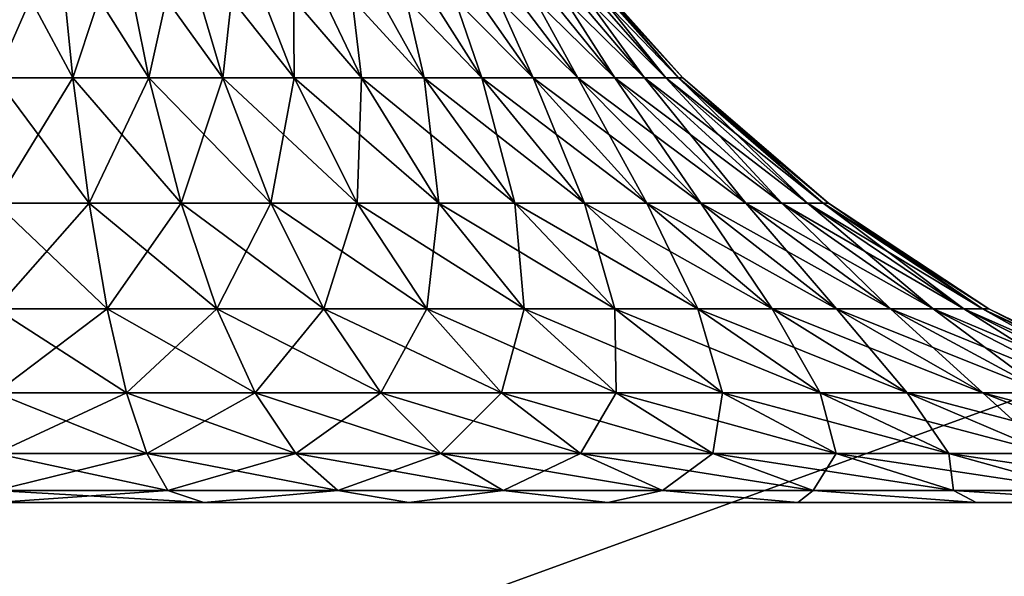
# Model space of a CAD drawing. Header units: millimetres. Extents: x -110 to 110, y 0 to 80.
# Tile 389 of 439: x 85.05 to 87.04, y 71.3 to 72.43. Entities that reach past the tile are written whole.
import ezdxf

# ---------------------------------------------------------------- set-up
doc = ezdxf.new("R2010")
doc.units = ezdxf.units.MM
doc.header["$LTSCALE"] = 59.460957
for name, color, linetype in [('14', 7, 'CONTINUOUS'), ('385', 7, 'CONTINUOUS'), ('394', 7, 'CONTINUOUS'), ('396', 7, 'CONTINUOUS'), ('397', 7, 'CONTINUOUS'), ('4', 7, 'CONTINUOUS'), ('6', 7, 'CONTINUOUS'), ('8', 7, 'CONTINUOUS')]:
    doc.layers.add(name, color=color, linetype=linetype)

msp = doc.modelspace()

# ---------------------------------------------------------------- linework, layer by layer
at = {"layer": '14', "color": 7, "linetype": 'CONTINUOUS'}
for points in [[(-105, 80, 52.6982), (105, 80, 52.6982), (-83.4461, 65.9529, 52.453), (-105, 80, 52.6982)], [(-83.4461, 65.9529, 52.453), (105, 80, 52.6982), (-82.4769, 66, 52.4538), (-83.4461, 65.9529, 52.453)], [(-82.4769, 66, 52.4538), (105, 80, 52.6982), (82.4769, 66, 52.4538), (-82.4769, 66, 52.4538)], [(82.4769, 66, 52.4538), (105, 80, 52.6982), (83.4461, 65.9529, 52.453), (82.4769, 66, 52.4538)], [(83.4461, 65.9529, 52.453), (105, 80, 52.6982), (84.4063, 65.8121, 52.4506), (83.4461, 65.9529, 52.453)], [(84.4063, 65.8121, 52.4506), (105, 80, 52.6982), (85.3483, 65.5789, 52.4465), (84.4063, 65.8121, 52.4506)], [(85.3483, 65.5789, 52.4465), (105, 80, 52.6982), (86.2633, 65.2554, 52.4408), (85.3483, 65.5789, 52.4465)], [(86.2633, 65.2554, 52.4408), (105, 80, 52.6982), (87.1426, 64.8448, 52.4337), (86.2633, 65.2554, 52.4408)]]:
    msp.add_3dface(points, dxfattribs=at)
at = {"layer": '385', "color": 7, "linetype": 'CONTINUOUS'}
for points in [[(96.8141, 71.45, 37.8585), (80.359, 71.45, 51.9546), (96.4415, 71.45, 38.0633), (96.8141, 71.45, 37.8585)], [(96.4415, 71.45, 38.0633), (80.359, 71.45, 51.9546), (96.0462, 71.45, 38.2198), (96.4415, 71.45, 38.0633)], [(96.0462, 71.45, 38.2198), (80.359, 71.45, 51.9546), (95.6344, 71.45, 38.3256), (96.0462, 71.45, 38.2198)], [(95.6344, 71.45, 38.3256), (80.359, 71.45, 51.9546), (95.2126, 71.45, 38.3788), (95.6344, 71.45, 38.3256)], [(95.2126, 71.45, 38.3788), (80.359, 71.45, 51.9546), (94.7874, 71.45, 38.3788), (95.2126, 71.45, 38.3788)], [(94.7874, 71.45, 38.3788), (80.359, 71.45, 51.9546), (94.3656, 71.45, 38.3256), (94.7874, 71.45, 38.3788)], [(94.3656, 71.45, 38.3256), (80.359, 71.45, 51.9546), (93.9538, 71.45, 38.2198), (94.3656, 71.45, 38.3256)], [(93.9538, 71.45, 38.2198), (80.359, 71.45, 51.9546), (93.5585, 71.45, 38.0633), (93.9538, 71.45, 38.2198)], [(93.5585, 71.45, 38.0633), (80.359, 71.45, 51.9546), (93.1859, 71.45, 37.8585), (93.5585, 71.45, 38.0633)], [(93.1859, 71.45, 37.8585), (80.359, 71.45, 51.9546), (92.8419, 71.45, 37.6086), (93.1859, 71.45, 37.8585)], [(92.8419, 71.45, 37.6086), (80.359, 71.45, 51.9546), (92.532, 71.45, 37.3175), (92.8419, 71.45, 37.6086)], [(92.532, 71.45, 37.3175), (80.359, 71.45, 51.9546), (92.261, 71.45, 36.9899), (92.532, 71.45, 37.3175)], [(92.261, 71.45, 36.9899), (80.359, 71.45, 51.9546), (92.0332, 71.45, 36.6309), (92.261, 71.45, 36.9899)], [(92.0332, 71.45, 36.6309), (80.359, 71.45, 51.9546), (91.8522, 71.45, 36.2462), (92.0332, 71.45, 36.6309)], [(91.8522, 71.45, 36.2462), (80.359, 71.45, 51.9546), (91.7208, 71.45, 35.8418), (91.8522, 71.45, 36.2462)], [(91.7208, 71.45, 35.8418), (80.359, 71.45, 51.9546), (91.6411, 71.45, 35.4242), (91.7208, 71.45, 35.8418)], [(80.359, 71.45, -51.9546), (98.7466, 71.45, -51.9546), (80.359, 71.45, -45.871), (80.359, 71.45, -51.9546)], [(97.1581, 71.45, 37.6086), (80.359, 71.45, 51.9546), (96.8141, 71.45, 37.8585), (97.1581, 71.45, 37.6086)], [(98.7466, 71.45, 51.9546), (80.359, 71.45, 51.9546), (98.7466, 71.45, 48.6982), (98.7466, 71.45, 51.9546)], [(98.7466, 71.45, 48.6982), (80.359, 71.45, 51.9546), (97.1581, 71.45, 37.6086), (98.7466, 71.45, 48.6982)], [(80.359, 71.45, 51.9546), (91.6145, 71.45, 35), (91.6411, 71.45, 35.4242), (80.359, 71.45, 51.9546)], [(85.8355, 71.45, 34.3903), (86.2381, 71.45, 34.2649), (80.359, 71.45, 51.9546), (85.8355, 71.45, 34.3903)], [(85.4208, 71.45, 34.4663), (85.8355, 71.45, 34.3903), (80.359, 71.45, 51.9546), (85.4208, 71.45, 34.4663)], [(85, 71.45, 34.4917), (85.4208, 71.45, 34.4663), (80.359, 71.45, 51.9546), (85, 71.45, 34.4917)], [(88.0918, 71.45, 32.6226), (88.2649, 71.45, 32.2381), (80.359, 71.45, 51.9546), (88.0918, 71.45, 32.6226)], [(80.359, 71.45, 51.9546), (88.2649, 71.45, 32.2381), (91.6145, 71.45, 35), (80.359, 71.45, 51.9546)], [(87.8737, 71.45, 32.9835), (88.0918, 71.45, 32.6226), (80.359, 71.45, 51.9546), (87.8737, 71.45, 32.9835)], [(87.6136, 71.45, 33.3154), (87.8737, 71.45, 32.9835), (80.359, 71.45, 51.9546), (87.6136, 71.45, 33.3154)], [(87.3154, 71.45, 33.6136), (87.6136, 71.45, 33.3154), (80.359, 71.45, 51.9546), (87.3154, 71.45, 33.6136)], [(86.9835, 71.45, 33.8737), (87.3154, 71.45, 33.6136), (80.359, 71.45, 51.9546), (86.9835, 71.45, 33.8737)], [(86.6226, 71.45, 34.0918), (86.9835, 71.45, 33.8737), (80.359, 71.45, 51.9546), (86.6226, 71.45, 34.0918)], [(86.2381, 71.45, 34.2649), (86.6226, 71.45, 34.0918), (80.359, 71.45, 51.9546), (86.2381, 71.45, 34.2649)], [(98.7466, 71.45, -51.9546), (85, 71.45, -34.4917), (80.359, 71.45, -45.871), (98.7466, 71.45, -51.9546)], [(85.4208, 71.45, -34.4663), (85, 71.45, -34.4917), (98.7466, 71.45, -51.9546), (85.4208, 71.45, -34.4663)], [(85.8355, 71.45, -34.3903), (85.4208, 71.45, -34.4663), (98.7466, 71.45, -51.9546), (85.8355, 71.45, -34.3903)], [(86.2381, 71.45, -34.2649), (85.8355, 71.45, -34.3903), (98.7466, 71.45, -51.9546), (86.2381, 71.45, -34.2649)], [(86.6226, 71.45, -34.0918), (86.2381, 71.45, -34.2649), (98.7466, 71.45, -51.9546), (86.6226, 71.45, -34.0918)], [(86.9835, 71.45, -33.8737), (86.6226, 71.45, -34.0918), (98.7466, 71.45, -51.9546), (86.9835, 71.45, -33.8737)], [(87.3154, 71.45, -33.6136), (86.9835, 71.45, -33.8737), (98.7466, 71.45, -51.9546), (87.3154, 71.45, -33.6136)]]:
    msp.add_3dface(points, dxfattribs=at)
at = {"layer": '394', "color": 7, "linetype": 'CONTINUOUS'}
for points in [[(86.1313, 72.5984, -31), (86.3904, 72.3089, -31), (86.1313, 72.5984, 31), (86.1313, 72.5984, -31)], [(86.1313, 72.5984, 31), (86.3904, 72.3089, -31), (86.3904, 72.3089, 31), (86.1313, 72.5984, 31)], [(86.3904, 72.3089, -31), (86.6847, 72.0553, -31), (86.3904, 72.3089, 31), (86.3904, 72.3089, -31)], [(86.3904, 72.3089, 31), (86.6847, 72.0553, -31), (86.6847, 72.0553, 31), (86.3904, 72.3089, 31)], [(86.6847, 72.0553, -31), (87.0092, 71.8419, -31), (86.6847, 72.0553, 31), (86.6847, 72.0553, -31)], [(86.6847, 72.0553, 31), (87.0092, 71.8419, -31), (87.0092, 71.8419, 31), (86.6847, 72.0553, 31)], [(87.0092, 71.8419, 31), (87.3587, 71.6722, -31), (87.3587, 71.6722, 31), (87.0092, 71.8419, 31)], [(87.0092, 71.8419, -31), (87.3587, 71.6722, -31), (87.0092, 71.8419, 31), (87.0092, 71.8419, -31)]]:
    msp.add_3dface(points, dxfattribs=at)
at = {"layer": '396', "color": 7, "linetype": 'CONTINUOUS'}
for points in [[(85, 72.5984, -32.1313), (85, 72.3089, -32.3904), (85.1557, 72.3089, -32.3816), (85, 72.5984, -32.1313)], [(85, 72.5984, -32.1313), (85.1557, 72.3089, -32.3816), (85.1267, 72.5984, -32.1242), (85, 72.5984, -32.1313)], [(85.1267, 72.5984, -32.1242), (85.3094, 72.3089, -32.3555), (85.2517, 72.5984, -32.103), (85.1267, 72.5984, -32.1242)], [(85.1557, 72.3089, -32.3816), (85.3094, 72.3089, -32.3555), (85.1267, 72.5984, -32.1242), (85.1557, 72.3089, -32.3816)], [(85.3094, 72.3089, -32.3555), (85.4592, 72.3089, -32.3124), (85.2517, 72.5984, -32.103), (85.3094, 72.3089, -32.3555)], [(85.2517, 72.5984, -32.103), (85.4592, 72.3089, -32.3124), (85.3737, 72.5984, -32.0679), (85.2517, 72.5984, -32.103)], [(85.4592, 72.3089, -32.3124), (85.6033, 72.3089, -32.2527), (85.3737, 72.5984, -32.0679), (85.4592, 72.3089, -32.3124)], [(85.3737, 72.5984, -32.0679), (85.6033, 72.3089, -32.2527), (85.4909, 72.5984, -32.0193), (85.3737, 72.5984, -32.0679)], [(85.4909, 72.5984, -32.0193), (85.7397, 72.3089, -32.1773), (85.6019, 72.5984, -31.9579), (85.4909, 72.5984, -32.0193)], [(85.6033, 72.3089, -32.2527), (85.7397, 72.3089, -32.1773), (85.4909, 72.5984, -32.0193), (85.6033, 72.3089, -32.2527)], [(85.6019, 72.5984, -31.9579), (85.8669, 72.3089, -32.087), (85.7054, 72.5984, -31.8845), (85.6019, 72.5984, -31.9579)], [(85.7397, 72.3089, -32.1773), (85.8669, 72.3089, -32.087), (85.6019, 72.5984, -31.9579), (85.7397, 72.3089, -32.1773)], [(85.7054, 72.5984, -31.8845), (85.9832, 72.3089, -31.9832), (85.8, 72.5984, -31.8), (85.7054, 72.5984, -31.8845)], [(85.8669, 72.3089, -32.087), (85.9832, 72.3089, -31.9832), (85.7054, 72.5984, -31.8845), (85.8669, 72.3089, -32.087)], [(85.8, 72.5984, -31.8), (86.087, 72.3089, -31.8669), (85.8845, 72.5984, -31.7054), (85.8, 72.5984, -31.8)], [(85.9832, 72.3089, -31.9832), (86.087, 72.3089, -31.8669), (85.8, 72.5984, -31.8), (85.9832, 72.3089, -31.9832)], [(86.087, 72.3089, -31.8669), (86.1773, 72.3089, -31.7397), (85.8845, 72.5984, -31.7054), (86.087, 72.3089, -31.8669)], [(85.8845, 72.5984, -31.7054), (86.1773, 72.3089, -31.7397), (85.9579, 72.5984, -31.6019), (85.8845, 72.5984, -31.7054)], [(86.1773, 72.3089, -31.7397), (86.2527, 72.3089, -31.6033), (85.9579, 72.5984, -31.6019), (86.1773, 72.3089, -31.7397)], [(85.9579, 72.5984, -31.6019), (86.2527, 72.3089, -31.6033), (86.0193, 72.5984, -31.4909), (85.9579, 72.5984, -31.6019)], [(86.0193, 72.5984, -31.4909), (86.3124, 72.3089, -31.4592), (86.0679, 72.5984, -31.3737), (86.0193, 72.5984, -31.4909)], [(86.2527, 72.3089, -31.6033), (86.3124, 72.3089, -31.4592), (86.0193, 72.5984, -31.4909), (86.2527, 72.3089, -31.6033)], [(86.0679, 72.5984, -31.3737), (86.3555, 72.3089, -31.3094), (86.103, 72.5984, -31.2517), (86.0679, 72.5984, -31.3737)], [(86.3124, 72.3089, -31.4592), (86.3555, 72.3089, -31.3094), (86.0679, 72.5984, -31.3737), (86.3124, 72.3089, -31.4592)], [(86.103, 72.5984, -31.2517), (86.3816, 72.3089, -31.1557), (86.1242, 72.5984, -31.1267), (86.103, 72.5984, -31.2517)], [(86.3555, 72.3089, -31.3094), (86.3816, 72.3089, -31.1557), (86.103, 72.5984, -31.2517), (86.3555, 72.3089, -31.3094)], [(86.3816, 72.3089, -31.1557), (86.3904, 72.3089, -31), (86.1242, 72.5984, -31.1267), (86.3816, 72.3089, -31.1557)], [(86.3904, 72.3089, -31), (86.1313, 72.5984, -31), (86.1242, 72.5984, -31.1267), (86.3904, 72.3089, -31)], [(85, 72.3089, -32.3904), (85, 72.0553, -32.6847), (85.1886, 72.0553, -32.6741), (85, 72.3089, -32.3904)], [(85, 72.3089, -32.3904), (85.1886, 72.0553, -32.6741), (85.1557, 72.3089, -32.3816), (85, 72.3089, -32.3904)], [(85.1557, 72.3089, -32.3816), (85.3749, 72.0553, -32.6424), (85.3094, 72.3089, -32.3555), (85.1557, 72.3089, -32.3816)], [(85.1886, 72.0553, -32.6741), (85.3749, 72.0553, -32.6424), (85.1557, 72.3089, -32.3816), (85.1886, 72.0553, -32.6741)], [(85.3094, 72.3089, -32.3555), (85.5564, 72.0553, -32.5901), (85.4592, 72.3089, -32.3124), (85.3094, 72.3089, -32.3555)], [(85.3749, 72.0553, -32.6424), (85.5564, 72.0553, -32.5901), (85.3094, 72.3089, -32.3555), (85.3749, 72.0553, -32.6424)], [(85.4592, 72.3089, -32.3124), (85.7309, 72.0553, -32.5178), (85.6033, 72.3089, -32.2527), (85.4592, 72.3089, -32.3124)], [(85.5564, 72.0553, -32.5901), (85.7309, 72.0553, -32.5178), (85.4592, 72.3089, -32.3124), (85.5564, 72.0553, -32.5901)], [(85.6033, 72.3089, -32.2527), (85.8963, 72.0553, -32.4264), (85.7397, 72.3089, -32.1773), (85.6033, 72.3089, -32.2527)], [(85.7309, 72.0553, -32.5178), (85.8963, 72.0553, -32.4264), (85.6033, 72.3089, -32.2527), (85.7309, 72.0553, -32.5178)], [(85.7397, 72.3089, -32.1773), (86.0504, 72.0553, -32.3171), (85.8669, 72.3089, -32.087), (85.7397, 72.3089, -32.1773)], [(85.8963, 72.0553, -32.4264), (86.0504, 72.0553, -32.3171), (85.7397, 72.3089, -32.1773), (85.8963, 72.0553, -32.4264)], [(85.8669, 72.3089, -32.087), (86.1912, 72.0553, -32.1912), (85.9832, 72.3089, -31.9832), (85.8669, 72.3089, -32.087)], [(86.0504, 72.0553, -32.3171), (86.1912, 72.0553, -32.1912), (85.8669, 72.3089, -32.087), (86.0504, 72.0553, -32.3171)], [(85.9832, 72.3089, -31.9832), (86.3171, 72.0553, -32.0504), (86.087, 72.3089, -31.8669), (85.9832, 72.3089, -31.9832)], [(86.1912, 72.0553, -32.1912), (86.3171, 72.0553, -32.0504), (85.9832, 72.3089, -31.9832), (86.1912, 72.0553, -32.1912)], [(86.3171, 72.0553, -32.0504), (86.4264, 72.0553, -31.8963), (86.087, 72.3089, -31.8669), (86.3171, 72.0553, -32.0504)], [(86.087, 72.3089, -31.8669), (86.4264, 72.0553, -31.8963), (86.1773, 72.3089, -31.7397), (86.087, 72.3089, -31.8669)], [(86.4264, 72.0553, -31.8963), (86.5178, 72.0553, -31.7309), (86.1773, 72.3089, -31.7397), (86.4264, 72.0553, -31.8963)], [(86.1773, 72.3089, -31.7397), (86.5178, 72.0553, -31.7309), (86.2527, 72.3089, -31.6033), (86.1773, 72.3089, -31.7397)], [(86.2527, 72.3089, -31.6033), (86.5901, 72.0553, -31.5564), (86.3124, 72.3089, -31.4592), (86.2527, 72.3089, -31.6033)], [(86.5178, 72.0553, -31.7309), (86.5901, 72.0553, -31.5564), (86.2527, 72.3089, -31.6033), (86.5178, 72.0553, -31.7309)], [(86.3124, 72.3089, -31.4592), (86.6424, 72.0553, -31.3749), (86.3555, 72.3089, -31.3094), (86.3124, 72.3089, -31.4592)], [(86.5901, 72.0553, -31.5564), (86.6424, 72.0553, -31.3749), (86.3124, 72.3089, -31.4592), (86.5901, 72.0553, -31.5564)], [(86.3555, 72.3089, -31.3094), (86.6741, 72.0553, -31.1886), (86.3816, 72.3089, -31.1557), (86.3555, 72.3089, -31.3094)], [(86.6424, 72.0553, -31.3749), (86.6741, 72.0553, -31.1886), (86.3555, 72.3089, -31.3094), (86.6424, 72.0553, -31.3749)], [(86.6741, 72.0553, -31.1886), (86.6847, 72.0553, -31), (86.3816, 72.3089, -31.1557), (86.6741, 72.0553, -31.1886)], [(86.6847, 72.0553, -31), (86.3904, 72.3089, -31), (86.3816, 72.3089, -31.1557), (86.6847, 72.0553, -31)], [(85, 72.0553, -32.6847), (85.225, 71.8419, -32.9966), (85.1886, 72.0553, -32.6741), (85, 72.0553, -32.6847)], [(85, 72.0553, -32.6847), (85, 71.8419, -33.0092), (85.225, 71.8419, -32.9966), (85, 72.0553, -32.6847)], [(85.1886, 72.0553, -32.6741), (85.4471, 71.8419, -32.9589), (85.3749, 72.0553, -32.6424), (85.1886, 72.0553, -32.6741)], [(85.225, 71.8419, -32.9966), (85.4471, 71.8419, -32.9589), (85.1886, 72.0553, -32.6741), (85.225, 71.8419, -32.9966)], [(85.4471, 71.8419, -32.9589), (85.6636, 71.8419, -32.8965), (85.3749, 72.0553, -32.6424), (85.4471, 71.8419, -32.9589)], [(85.3749, 72.0553, -32.6424), (85.6636, 71.8419, -32.8965), (85.5564, 72.0553, -32.5901), (85.3749, 72.0553, -32.6424)], [(85.6636, 71.8419, -32.8965), (85.8718, 71.8419, -32.8103), (85.5564, 72.0553, -32.5901), (85.6636, 71.8419, -32.8965)], [(85.5564, 72.0553, -32.5901), (85.8718, 71.8419, -32.8103), (85.7309, 72.0553, -32.5178), (85.5564, 72.0553, -32.5901)], [(85.7309, 72.0553, -32.5178), (86.069, 71.8419, -32.7013), (85.8963, 72.0553, -32.4264), (85.7309, 72.0553, -32.5178)], [(85.8718, 71.8419, -32.8103), (86.069, 71.8419, -32.7013), (85.7309, 72.0553, -32.5178), (85.8718, 71.8419, -32.8103)], [(85.8963, 72.0553, -32.4264), (86.2527, 71.8419, -32.5709), (86.0504, 72.0553, -32.3171), (85.8963, 72.0553, -32.4264)], [(86.069, 71.8419, -32.7013), (86.2527, 71.8419, -32.5709), (85.8963, 72.0553, -32.4264), (86.069, 71.8419, -32.7013)], [(86.0504, 72.0553, -32.3171), (86.4207, 71.8419, -32.4207), (86.1912, 72.0553, -32.1912), (86.0504, 72.0553, -32.3171)], [(86.2527, 71.8419, -32.5709), (86.4207, 71.8419, -32.4207), (86.0504, 72.0553, -32.3171), (86.2527, 71.8419, -32.5709)], [(86.1912, 72.0553, -32.1912), (86.5709, 71.8419, -32.2527), (86.3171, 72.0553, -32.0504), (86.1912, 72.0553, -32.1912)], [(86.4207, 71.8419, -32.4207), (86.5709, 71.8419, -32.2527), (86.1912, 72.0553, -32.1912), (86.4207, 71.8419, -32.4207)], [(86.5709, 71.8419, -32.2527), (86.7013, 71.8419, -32.069), (86.3171, 72.0553, -32.0504), (86.5709, 71.8419, -32.2527)], [(86.3171, 72.0553, -32.0504), (86.7013, 71.8419, -32.069), (86.4264, 72.0553, -31.8963), (86.3171, 72.0553, -32.0504)], [(86.7013, 71.8419, -32.069), (86.8103, 71.8419, -31.8718), (86.4264, 72.0553, -31.8963), (86.7013, 71.8419, -32.069)], [(86.4264, 72.0553, -31.8963), (86.8103, 71.8419, -31.8718), (86.5178, 72.0553, -31.7309), (86.4264, 72.0553, -31.8963)], [(86.5178, 72.0553, -31.7309), (86.8965, 71.8419, -31.6636), (86.5901, 72.0553, -31.5564), (86.5178, 72.0553, -31.7309)], [(86.8103, 71.8419, -31.8718), (86.8965, 71.8419, -31.6636), (86.5178, 72.0553, -31.7309), (86.8103, 71.8419, -31.8718)], [(86.5901, 72.0553, -31.5564), (86.9589, 71.8419, -31.4471), (86.6424, 72.0553, -31.3749), (86.5901, 72.0553, -31.5564)], [(86.8965, 71.8419, -31.6636), (86.9589, 71.8419, -31.4471), (86.5901, 72.0553, -31.5564), (86.8965, 71.8419, -31.6636)], [(86.6424, 72.0553, -31.3749), (86.9966, 71.8419, -31.225), (86.6741, 72.0553, -31.1886), (86.6424, 72.0553, -31.3749)], [(86.9589, 71.8419, -31.4471), (86.9966, 71.8419, -31.225), (86.6424, 72.0553, -31.3749), (86.9589, 71.8419, -31.4471)], [(86.9966, 71.8419, -31.225), (87.0092, 71.8419, -31), (86.6741, 72.0553, -31.1886), (86.9966, 71.8419, -31.225)], [(87.0092, 71.8419, -31), (86.6847, 72.0553, -31), (86.6741, 72.0553, -31.1886), (87.0092, 71.8419, -31)], [(85, 71.8419, -33.0092), (85, 71.6722, -33.3587), (85.2641, 71.6722, -33.3438), (85, 71.8419, -33.0092)], [(85, 71.8419, -33.0092), (85.2641, 71.6722, -33.3438), (85.225, 71.8419, -32.9966), (85, 71.8419, -33.0092)], [(85.225, 71.8419, -32.9966), (85.5249, 71.6722, -33.2995), (85.4471, 71.8419, -32.9589), (85.225, 71.8419, -32.9966)], [(85.2641, 71.6722, -33.3438), (85.5249, 71.6722, -33.2995), (85.225, 71.8419, -32.9966), (85.2641, 71.6722, -33.3438)], [(85.4471, 71.8419, -32.9589), (85.779, 71.6722, -33.2263), (85.6636, 71.8419, -32.8965), (85.4471, 71.8419, -32.9589)], [(85.5249, 71.6722, -33.2995), (85.779, 71.6722, -33.2263), (85.4471, 71.8419, -32.9589), (85.5249, 71.6722, -33.2995)], [(85.779, 71.6722, -33.2263), (86.0234, 71.6722, -33.1251), (85.6636, 71.8419, -32.8965), (85.779, 71.6722, -33.2263)], [(85.6636, 71.8419, -32.8965), (86.0234, 71.6722, -33.1251), (85.8718, 71.8419, -32.8103), (85.6636, 71.8419, -32.8965)], [(86.0234, 71.6722, -33.1251), (86.2549, 71.6722, -32.9971), (85.8718, 71.8419, -32.8103), (86.0234, 71.6722, -33.1251)], [(85.8718, 71.8419, -32.8103), (86.2549, 71.6722, -32.9971), (86.069, 71.8419, -32.7013), (85.8718, 71.8419, -32.8103)], [(86.2549, 71.6722, -32.9971), (86.4706, 71.6722, -32.8441), (86.069, 71.8419, -32.7013), (86.2549, 71.6722, -32.9971)], [(86.069, 71.8419, -32.7013), (86.4706, 71.6722, -32.8441), (86.2527, 71.8419, -32.5709), (86.069, 71.8419, -32.7013)], [(86.2527, 71.8419, -32.5709), (86.6678, 71.6722, -32.6678), (86.4207, 71.8419, -32.4207), (86.2527, 71.8419, -32.5709)], [(86.4706, 71.6722, -32.8441), (86.6678, 71.6722, -32.6678), (86.2527, 71.8419, -32.5709), (86.4706, 71.6722, -32.8441)], [(86.6678, 71.6722, -32.6678), (86.8441, 71.6722, -32.4706), (86.4207, 71.8419, -32.4207), (86.6678, 71.6722, -32.6678)], [(86.4207, 71.8419, -32.4207), (86.8441, 71.6722, -32.4706), (86.5709, 71.8419, -32.2527), (86.4207, 71.8419, -32.4207)], [(86.8441, 71.6722, -32.4706), (86.9971, 71.6722, -32.2549), (86.5709, 71.8419, -32.2527), (86.8441, 71.6722, -32.4706)], [(86.5709, 71.8419, -32.2527), (86.9971, 71.6722, -32.2549), (86.7013, 71.8419, -32.069), (86.5709, 71.8419, -32.2527)], [(86.7013, 71.8419, -32.069), (87.1251, 71.6722, -32.0234), (86.8103, 71.8419, -31.8718), (86.7013, 71.8419, -32.069)], [(86.9971, 71.6722, -32.2549), (87.1251, 71.6722, -32.0234), (86.7013, 71.8419, -32.069), (86.9971, 71.6722, -32.2549)], [(86.8103, 71.8419, -31.8718), (87.2263, 71.6722, -31.779), (86.8965, 71.8419, -31.6636), (86.8103, 71.8419, -31.8718)], [(87.1251, 71.6722, -32.0234), (87.2263, 71.6722, -31.779), (86.8103, 71.8419, -31.8718), (87.1251, 71.6722, -32.0234)], [(86.8965, 71.8419, -31.6636), (87.2995, 71.6722, -31.5249), (86.9589, 71.8419, -31.4471), (86.8965, 71.8419, -31.6636)], [(87.2263, 71.6722, -31.779), (87.2995, 71.6722, -31.5249), (86.8965, 71.8419, -31.6636), (87.2263, 71.6722, -31.779)], [(87.2995, 71.6722, -31.5249), (87.3438, 71.6722, -31.2641), (86.9589, 71.8419, -31.4471), (87.2995, 71.6722, -31.5249)], [(86.9589, 71.8419, -31.4471), (87.3438, 71.6722, -31.2641), (86.9966, 71.8419, -31.225), (86.9589, 71.8419, -31.4471)], [(87.3438, 71.6722, -31.2641), (87.3587, 71.6722, -31), (86.9966, 71.8419, -31.225), (87.3438, 71.6722, -31.2641)], [(87.3587, 71.6722, -31), (87.0092, 71.8419, -31), (86.9966, 71.8419, -31.225), (87.3587, 71.6722, -31)], [(85, 71.6722, -33.3587), (85, 71.5491, -33.7271), (85.3053, 71.5491, -33.7099), (85, 71.6722, -33.3587)], [(85, 71.6722, -33.3587), (85.3053, 71.5491, -33.7099), (85.2641, 71.6722, -33.3438), (85, 71.6722, -33.3587)], [(85.3053, 71.5491, -33.7099), (85.6068, 71.5491, -33.6587), (85.2641, 71.6722, -33.3438), (85.3053, 71.5491, -33.7099)], [(85.2641, 71.6722, -33.3438), (85.6068, 71.5491, -33.6587), (85.5249, 71.6722, -33.2995), (85.2641, 71.6722, -33.3438)], [(85.6068, 71.5491, -33.6587), (85.9007, 71.5491, -33.574), (85.5249, 71.6722, -33.2995), (85.6068, 71.5491, -33.6587)], [(85.5249, 71.6722, -33.2995), (85.9007, 71.5491, -33.574), (85.779, 71.6722, -33.2263), (85.5249, 71.6722, -33.2995)], [(85.9007, 71.5491, -33.574), (86.1832, 71.5491, -33.457), (85.779, 71.6722, -33.2263), (85.9007, 71.5491, -33.574)], [(85.779, 71.6722, -33.2263), (86.1832, 71.5491, -33.457), (86.0234, 71.6722, -33.1251), (85.779, 71.6722, -33.2263)], [(86.0234, 71.6722, -33.1251), (86.4509, 71.5491, -33.3091), (86.2549, 71.6722, -32.9971), (86.0234, 71.6722, -33.1251)], [(86.1832, 71.5491, -33.457), (86.4509, 71.5491, -33.3091), (86.0234, 71.6722, -33.1251), (86.1832, 71.5491, -33.457)], [(86.2549, 71.6722, -32.9971), (86.7003, 71.5491, -33.1321), (86.4706, 71.6722, -32.8441), (86.2549, 71.6722, -32.9971)], [(86.4509, 71.5491, -33.3091), (86.7003, 71.5491, -33.1321), (86.2549, 71.6722, -32.9971), (86.4509, 71.5491, -33.3091)], [(86.7003, 71.5491, -33.1321), (86.9283, 71.5491, -32.9283), (86.4706, 71.6722, -32.8441), (86.7003, 71.5491, -33.1321)], [(86.4706, 71.6722, -32.8441), (86.9283, 71.5491, -32.9283), (86.6678, 71.6722, -32.6678), (86.4706, 71.6722, -32.8441)], [(86.9283, 71.5491, -32.9283), (87.1321, 71.5491, -32.7003), (86.6678, 71.6722, -32.6678), (86.9283, 71.5491, -32.9283)], [(86.6678, 71.6722, -32.6678), (87.1321, 71.5491, -32.7003), (86.8441, 71.6722, -32.4706), (86.6678, 71.6722, -32.6678)], [(87.1321, 71.5491, -32.7003), (87.3091, 71.5491, -32.4509), (86.8441, 71.6722, -32.4706), (87.1321, 71.5491, -32.7003)], [(86.8441, 71.6722, -32.4706), (87.3091, 71.5491, -32.4509), (86.9971, 71.6722, -32.2549), (86.8441, 71.6722, -32.4706)], [(87.3091, 71.5491, -32.4509), (87.457, 71.5491, -32.1832), (86.9971, 71.6722, -32.2549), (87.3091, 71.5491, -32.4509)], [(86.9971, 71.6722, -32.2549), (87.457, 71.5491, -32.1832), (87.1251, 71.6722, -32.0234), (86.9971, 71.6722, -32.2549)], [(85, 71.5491, -33.7271), (85, 71.4751, -34.1045), (85.348, 71.4746, -34.0888), (85, 71.5491, -33.7271)], [(85, 71.5491, -33.7271), (85.348, 71.4746, -34.0888), (85.3053, 71.5491, -33.7099), (85, 71.5491, -33.7271)], [(85.348, 71.4746, -34.0888), (85.6917, 71.4746, -34.0304), (85.3053, 71.5491, -33.7099), (85.348, 71.4746, -34.0888)], [(85.3053, 71.5491, -33.7099), (85.6917, 71.4746, -34.0304), (85.6068, 71.5491, -33.6587), (85.3053, 71.5491, -33.7099)], [(85.6917, 71.4746, -34.0304), (86.0266, 71.4746, -33.9339), (85.6068, 71.5491, -33.6587), (85.6917, 71.4746, -34.0304)], [(85.6068, 71.5491, -33.6587), (86.0266, 71.4746, -33.9339), (85.9007, 71.5491, -33.574), (85.6068, 71.5491, -33.6587)], [(86.0266, 71.4746, -33.9339), (86.3487, 71.4746, -33.8005), (85.9007, 71.5491, -33.574), (86.0266, 71.4746, -33.9339)], [(85.9007, 71.5491, -33.574), (86.3487, 71.4746, -33.8005), (86.1832, 71.5491, -33.457), (85.9007, 71.5491, -33.574)], [(86.3487, 71.4746, -33.8005), (86.6537, 71.4746, -33.6319), (86.1832, 71.5491, -33.457), (86.3487, 71.4746, -33.8005)], [(86.1832, 71.5491, -33.457), (86.6537, 71.4746, -33.6319), (86.4509, 71.5491, -33.3091), (86.1832, 71.5491, -33.457)], [(86.4509, 71.5491, -33.3091), (86.938, 71.4746, -33.4302), (86.7003, 71.5491, -33.1321), (86.4509, 71.5491, -33.3091)], [(86.6537, 71.4746, -33.6319), (86.938, 71.4746, -33.4302), (86.4509, 71.5491, -33.3091), (86.6537, 71.4746, -33.6319)], [(86.938, 71.4746, -33.4302), (87.1979, 71.4746, -33.1979), (86.7003, 71.5491, -33.1321), (86.938, 71.4746, -33.4302)], [(86.7003, 71.5491, -33.1321), (87.1979, 71.4746, -33.1979), (86.9283, 71.5491, -32.9283), (86.7003, 71.5491, -33.1321)], [(87.1979, 71.4746, -33.1979), (87.4302, 71.4746, -32.938), (86.9283, 71.5491, -32.9283), (87.1979, 71.4746, -33.1979)], [(86.9283, 71.5491, -32.9283), (87.4302, 71.4746, -32.938), (87.1321, 71.5491, -32.7003), (86.9283, 71.5491, -32.9283)], [(85, 71.4751, -34.1045), (85, 71.4746, -34.1083), (85.348, 71.4746, -34.0888), (85, 71.4751, -34.1045)], [(85, 71.4746, -34.1083), (85.4208, 71.45, -34.4663), (85.348, 71.4746, -34.0888), (85, 71.4746, -34.1083)], [(85, 71.45, -34.4917), (85.4208, 71.45, -34.4663), (85, 71.4746, -34.1083), (85, 71.45, -34.4917)], [(85.348, 71.4746, -34.0888), (85.4208, 71.45, -34.4663), (85.6917, 71.4746, -34.0304), (85.348, 71.4746, -34.0888)], [(85.4208, 71.45, -34.4663), (85.8355, 71.45, -34.3903), (85.6917, 71.4746, -34.0304), (85.4208, 71.45, -34.4663)], [(85.6917, 71.4746, -34.0304), (85.8355, 71.45, -34.3903), (86.0266, 71.4746, -33.9339), (85.6917, 71.4746, -34.0304)], [(85.8355, 71.45, -34.3903), (86.2381, 71.45, -34.2649), (86.0266, 71.4746, -33.9339), (85.8355, 71.45, -34.3903)], [(86.0266, 71.4746, -33.9339), (86.2381, 71.45, -34.2649), (86.3487, 71.4746, -33.8005), (86.0266, 71.4746, -33.9339)], [(86.2381, 71.45, -34.2649), (86.6226, 71.45, -34.0918), (86.3487, 71.4746, -33.8005), (86.2381, 71.45, -34.2649)], [(86.3487, 71.4746, -33.8005), (86.6226, 71.45, -34.0918), (86.6537, 71.4746, -33.6319), (86.3487, 71.4746, -33.8005)], [(86.6226, 71.45, -34.0918), (86.9835, 71.45, -33.8737), (86.6537, 71.4746, -33.6319), (86.6226, 71.45, -34.0918)], [(86.6537, 71.4746, -33.6319), (86.9835, 71.45, -33.8737), (86.938, 71.4746, -33.4302), (86.6537, 71.4746, -33.6319)], [(86.9835, 71.45, -33.8737), (87.3154, 71.45, -33.6136), (86.938, 71.4746, -33.4302), (86.9835, 71.45, -33.8737)], [(86.938, 71.4746, -33.4302), (87.3154, 71.45, -33.6136), (87.1979, 71.4746, -33.1979), (86.938, 71.4746, -33.4302)]]:
    msp.add_3dface(points, dxfattribs=at)
at = {"layer": '397', "color": 7, "linetype": 'CONTINUOUS'}
for points in [[(85.1557, 72.3089, 32.3816), (85, 72.3089, 32.3904), (85.1267, 72.5984, 32.1242), (85.1557, 72.3089, 32.3816)], [(85, 72.3089, 32.3904), (85, 72.5984, 32.1313), (85.1267, 72.5984, 32.1242), (85, 72.3089, 32.3904)], [(85.2517, 72.5984, 32.103), (85.1557, 72.3089, 32.3816), (85.1267, 72.5984, 32.1242), (85.2517, 72.5984, 32.103)], [(85.3094, 72.3089, 32.3555), (85.1557, 72.3089, 32.3816), (85.2517, 72.5984, 32.103), (85.3094, 72.3089, 32.3555)], [(85.3737, 72.5984, 32.0679), (85.3094, 72.3089, 32.3555), (85.2517, 72.5984, 32.103), (85.3737, 72.5984, 32.0679)], [(85.4592, 72.3089, 32.3124), (85.3094, 72.3089, 32.3555), (85.3737, 72.5984, 32.0679), (85.4592, 72.3089, 32.3124)], [(85.4909, 72.5984, 32.0193), (85.4592, 72.3089, 32.3124), (85.3737, 72.5984, 32.0679), (85.4909, 72.5984, 32.0193)], [(85.6033, 72.3089, 32.2527), (85.4592, 72.3089, 32.3124), (85.4909, 72.5984, 32.0193), (85.6033, 72.3089, 32.2527)], [(85.6019, 72.5984, 31.9579), (85.6033, 72.3089, 32.2527), (85.4909, 72.5984, 32.0193), (85.6019, 72.5984, 31.9579)], [(85.7054, 72.5984, 31.8845), (85.7397, 72.3089, 32.1773), (85.6019, 72.5984, 31.9579), (85.7054, 72.5984, 31.8845)], [(85.7397, 72.3089, 32.1773), (85.6033, 72.3089, 32.2527), (85.6019, 72.5984, 31.9579), (85.7397, 72.3089, 32.1773)], [(85.8669, 72.3089, 32.087), (85.7397, 72.3089, 32.1773), (85.7054, 72.5984, 31.8845), (85.8669, 72.3089, 32.087)], [(85.8, 72.5984, 31.8), (85.8669, 72.3089, 32.087), (85.7054, 72.5984, 31.8845), (85.8, 72.5984, 31.8)], [(85.8845, 72.5984, 31.7054), (85.9832, 72.3089, 31.9832), (85.8, 72.5984, 31.8), (85.8845, 72.5984, 31.7054)], [(85.9832, 72.3089, 31.9832), (85.8669, 72.3089, 32.087), (85.8, 72.5984, 31.8), (85.9832, 72.3089, 31.9832)], [(85.9579, 72.5984, 31.6019), (86.087, 72.3089, 31.8669), (85.8845, 72.5984, 31.7054), (85.9579, 72.5984, 31.6019)], [(86.087, 72.3089, 31.8669), (85.9832, 72.3089, 31.9832), (85.8845, 72.5984, 31.7054), (86.087, 72.3089, 31.8669)], [(86.0193, 72.5984, 31.4909), (86.1773, 72.3089, 31.7397), (85.9579, 72.5984, 31.6019), (86.0193, 72.5984, 31.4909)], [(86.1773, 72.3089, 31.7397), (86.087, 72.3089, 31.8669), (85.9579, 72.5984, 31.6019), (86.1773, 72.3089, 31.7397)], [(86.0679, 72.5984, 31.3737), (86.2527, 72.3089, 31.6033), (86.0193, 72.5984, 31.4909), (86.0679, 72.5984, 31.3737)], [(86.2527, 72.3089, 31.6033), (86.1773, 72.3089, 31.7397), (86.0193, 72.5984, 31.4909), (86.2527, 72.3089, 31.6033)], [(86.103, 72.5984, 31.2517), (86.3124, 72.3089, 31.4592), (86.0679, 72.5984, 31.3737), (86.103, 72.5984, 31.2517)], [(86.3124, 72.3089, 31.4592), (86.2527, 72.3089, 31.6033), (86.0679, 72.5984, 31.3737), (86.3124, 72.3089, 31.4592)], [(86.1242, 72.5984, 31.1267), (86.3555, 72.3089, 31.3094), (86.103, 72.5984, 31.2517), (86.1242, 72.5984, 31.1267)], [(86.3555, 72.3089, 31.3094), (86.3124, 72.3089, 31.4592), (86.103, 72.5984, 31.2517), (86.3555, 72.3089, 31.3094)], [(86.3816, 72.3089, 31.1557), (86.3555, 72.3089, 31.3094), (86.1242, 72.5984, 31.1267), (86.3816, 72.3089, 31.1557)], [(86.1313, 72.5984, 31), (86.3816, 72.3089, 31.1557), (86.1242, 72.5984, 31.1267), (86.1313, 72.5984, 31)], [(86.1313, 72.5984, 31), (86.3904, 72.3089, 31), (86.3816, 72.3089, 31.1557), (86.1313, 72.5984, 31)], [(85.1886, 72.0553, 32.6741), (85, 72.0553, 32.6847), (85.1557, 72.3089, 32.3816), (85.1886, 72.0553, 32.6741)], [(85, 72.0553, 32.6847), (85, 72.3089, 32.3904), (85.1557, 72.3089, 32.3816), (85, 72.0553, 32.6847)], [(85.3094, 72.3089, 32.3555), (85.1886, 72.0553, 32.6741), (85.1557, 72.3089, 32.3816), (85.3094, 72.3089, 32.3555)], [(85.3749, 72.0553, 32.6424), (85.1886, 72.0553, 32.6741), (85.3094, 72.3089, 32.3555), (85.3749, 72.0553, 32.6424)], [(85.4592, 72.3089, 32.3124), (85.3749, 72.0553, 32.6424), (85.3094, 72.3089, 32.3555), (85.4592, 72.3089, 32.3124)], [(85.5564, 72.0553, 32.5901), (85.3749, 72.0553, 32.6424), (85.4592, 72.3089, 32.3124), (85.5564, 72.0553, 32.5901)], [(85.6033, 72.3089, 32.2527), (85.5564, 72.0553, 32.5901), (85.4592, 72.3089, 32.3124), (85.6033, 72.3089, 32.2527)], [(85.7309, 72.0553, 32.5178), (85.5564, 72.0553, 32.5901), (85.6033, 72.3089, 32.2527), (85.7309, 72.0553, 32.5178)], [(85.7397, 72.3089, 32.1773), (85.7309, 72.0553, 32.5178), (85.6033, 72.3089, 32.2527), (85.7397, 72.3089, 32.1773)], [(85.8963, 72.0553, 32.4264), (85.7309, 72.0553, 32.5178), (85.7397, 72.3089, 32.1773), (85.8963, 72.0553, 32.4264)], [(85.8669, 72.3089, 32.087), (85.8963, 72.0553, 32.4264), (85.7397, 72.3089, 32.1773), (85.8669, 72.3089, 32.087)], [(85.9832, 72.3089, 31.9832), (86.0504, 72.0553, 32.3171), (85.8669, 72.3089, 32.087), (85.9832, 72.3089, 31.9832)], [(86.0504, 72.0553, 32.3171), (85.8963, 72.0553, 32.4264), (85.8669, 72.3089, 32.087), (86.0504, 72.0553, 32.3171)], [(86.087, 72.3089, 31.8669), (86.1912, 72.0553, 32.1912), (85.9832, 72.3089, 31.9832), (86.087, 72.3089, 31.8669)], [(86.1912, 72.0553, 32.1912), (86.0504, 72.0553, 32.3171), (85.9832, 72.3089, 31.9832), (86.1912, 72.0553, 32.1912)], [(86.1773, 72.3089, 31.7397), (86.3171, 72.0553, 32.0504), (86.087, 72.3089, 31.8669), (86.1773, 72.3089, 31.7397)], [(86.3171, 72.0553, 32.0504), (86.1912, 72.0553, 32.1912), (86.087, 72.3089, 31.8669), (86.3171, 72.0553, 32.0504)], [(86.2527, 72.3089, 31.6033), (86.4264, 72.0553, 31.8963), (86.1773, 72.3089, 31.7397), (86.2527, 72.3089, 31.6033)], [(86.4264, 72.0553, 31.8963), (86.3171, 72.0553, 32.0504), (86.1773, 72.3089, 31.7397), (86.4264, 72.0553, 31.8963)], [(86.3124, 72.3089, 31.4592), (86.5178, 72.0553, 31.7309), (86.2527, 72.3089, 31.6033), (86.3124, 72.3089, 31.4592)], [(86.5178, 72.0553, 31.7309), (86.4264, 72.0553, 31.8963), (86.2527, 72.3089, 31.6033), (86.5178, 72.0553, 31.7309)], [(86.3555, 72.3089, 31.3094), (86.5901, 72.0553, 31.5564), (86.3124, 72.3089, 31.4592), (86.3555, 72.3089, 31.3094)], [(86.5901, 72.0553, 31.5564), (86.5178, 72.0553, 31.7309), (86.3124, 72.3089, 31.4592), (86.5901, 72.0553, 31.5564)], [(86.3816, 72.3089, 31.1557), (86.6424, 72.0553, 31.3749), (86.3555, 72.3089, 31.3094), (86.3816, 72.3089, 31.1557)], [(86.6424, 72.0553, 31.3749), (86.5901, 72.0553, 31.5564), (86.3555, 72.3089, 31.3094), (86.6424, 72.0553, 31.3749)], [(86.6741, 72.0553, 31.1886), (86.6424, 72.0553, 31.3749), (86.3816, 72.3089, 31.1557), (86.6741, 72.0553, 31.1886)], [(86.3904, 72.3089, 31), (86.6741, 72.0553, 31.1886), (86.3816, 72.3089, 31.1557), (86.3904, 72.3089, 31)], [(86.3904, 72.3089, 31), (86.6847, 72.0553, 31), (86.6741, 72.0553, 31.1886), (86.3904, 72.3089, 31)], [(85.225, 71.8419, 32.9966), (85, 71.8419, 33.0092), (85.1886, 72.0553, 32.6741), (85.225, 71.8419, 32.9966)], [(85, 71.8419, 33.0092), (85, 72.0553, 32.6847), (85.1886, 72.0553, 32.6741), (85, 71.8419, 33.0092)], [(85.3749, 72.0553, 32.6424), (85.225, 71.8419, 32.9966), (85.1886, 72.0553, 32.6741), (85.3749, 72.0553, 32.6424)], [(85.4471, 71.8419, 32.9589), (85.225, 71.8419, 32.9966), (85.3749, 72.0553, 32.6424), (85.4471, 71.8419, 32.9589)], [(85.5564, 72.0553, 32.5901), (85.4471, 71.8419, 32.9589), (85.3749, 72.0553, 32.6424), (85.5564, 72.0553, 32.5901)], [(85.6636, 71.8419, 32.8965), (85.4471, 71.8419, 32.9589), (85.5564, 72.0553, 32.5901), (85.6636, 71.8419, 32.8965)], [(85.7309, 72.0553, 32.5178), (85.6636, 71.8419, 32.8965), (85.5564, 72.0553, 32.5901), (85.7309, 72.0553, 32.5178)], [(85.8718, 71.8419, 32.8103), (85.6636, 71.8419, 32.8965), (85.7309, 72.0553, 32.5178), (85.8718, 71.8419, 32.8103)], [(85.8963, 72.0553, 32.4264), (85.8718, 71.8419, 32.8103), (85.7309, 72.0553, 32.5178), (85.8963, 72.0553, 32.4264)], [(86.069, 71.8419, 32.7013), (85.8718, 71.8419, 32.8103), (85.8963, 72.0553, 32.4264), (86.069, 71.8419, 32.7013)], [(86.0504, 72.0553, 32.3171), (86.069, 71.8419, 32.7013), (85.8963, 72.0553, 32.4264), (86.0504, 72.0553, 32.3171)], [(86.2527, 71.8419, 32.5709), (86.069, 71.8419, 32.7013), (86.0504, 72.0553, 32.3171), (86.2527, 71.8419, 32.5709)], [(86.1912, 72.0553, 32.1912), (86.2527, 71.8419, 32.5709), (86.0504, 72.0553, 32.3171), (86.1912, 72.0553, 32.1912)], [(86.4207, 71.8419, 32.4207), (86.2527, 71.8419, 32.5709), (86.1912, 72.0553, 32.1912), (86.4207, 71.8419, 32.4207)], [(86.3171, 72.0553, 32.0504), (86.4207, 71.8419, 32.4207), (86.1912, 72.0553, 32.1912), (86.3171, 72.0553, 32.0504)], [(86.5709, 71.8419, 32.2527), (86.4207, 71.8419, 32.4207), (86.3171, 72.0553, 32.0504), (86.5709, 71.8419, 32.2527)], [(86.4264, 72.0553, 31.8963), (86.5709, 71.8419, 32.2527), (86.3171, 72.0553, 32.0504), (86.4264, 72.0553, 31.8963)], [(86.5178, 72.0553, 31.7309), (86.7013, 71.8419, 32.069), (86.4264, 72.0553, 31.8963), (86.5178, 72.0553, 31.7309)], [(86.7013, 71.8419, 32.069), (86.5709, 71.8419, 32.2527), (86.4264, 72.0553, 31.8963), (86.7013, 71.8419, 32.069)], [(86.5901, 72.0553, 31.5564), (86.8103, 71.8419, 31.8718), (86.5178, 72.0553, 31.7309), (86.5901, 72.0553, 31.5564)], [(86.8103, 71.8419, 31.8718), (86.7013, 71.8419, 32.069), (86.5178, 72.0553, 31.7309), (86.8103, 71.8419, 31.8718)], [(86.6424, 72.0553, 31.3749), (86.8965, 71.8419, 31.6636), (86.5901, 72.0553, 31.5564), (86.6424, 72.0553, 31.3749)], [(86.8965, 71.8419, 31.6636), (86.8103, 71.8419, 31.8718), (86.5901, 72.0553, 31.5564), (86.8965, 71.8419, 31.6636)], [(86.6741, 72.0553, 31.1886), (86.9589, 71.8419, 31.4471), (86.6424, 72.0553, 31.3749), (86.6741, 72.0553, 31.1886)], [(86.9589, 71.8419, 31.4471), (86.8965, 71.8419, 31.6636), (86.6424, 72.0553, 31.3749), (86.9589, 71.8419, 31.4471)], [(86.9966, 71.8419, 31.225), (86.9589, 71.8419, 31.4471), (86.6741, 72.0553, 31.1886), (86.9966, 71.8419, 31.225)], [(86.6847, 72.0553, 31), (86.9966, 71.8419, 31.225), (86.6741, 72.0553, 31.1886), (86.6847, 72.0553, 31)], [(86.6847, 72.0553, 31), (87.0092, 71.8419, 31), (86.9966, 71.8419, 31.225), (86.6847, 72.0553, 31)], [(85, 71.6722, 33.3587), (85, 71.8419, 33.0092), (85.225, 71.8419, 32.9966), (85, 71.6722, 33.3587)], [(85.2641, 71.6722, 33.3438), (85, 71.6722, 33.3587), (85.225, 71.8419, 32.9966), (85.2641, 71.6722, 33.3438)], [(85.4471, 71.8419, 32.9589), (85.2641, 71.6722, 33.3438), (85.225, 71.8419, 32.9966), (85.4471, 71.8419, 32.9589)], [(85.5249, 71.6722, 33.2995), (85.2641, 71.6722, 33.3438), (85.4471, 71.8419, 32.9589), (85.5249, 71.6722, 33.2995)], [(85.6636, 71.8419, 32.8965), (85.5249, 71.6722, 33.2995), (85.4471, 71.8419, 32.9589), (85.6636, 71.8419, 32.8965)], [(85.779, 71.6722, 33.2263), (85.5249, 71.6722, 33.2995), (85.6636, 71.8419, 32.8965), (85.779, 71.6722, 33.2263)], [(85.8718, 71.8419, 32.8103), (85.779, 71.6722, 33.2263), (85.6636, 71.8419, 32.8965), (85.8718, 71.8419, 32.8103)], [(86.0234, 71.6722, 33.1251), (85.779, 71.6722, 33.2263), (85.8718, 71.8419, 32.8103), (86.0234, 71.6722, 33.1251)], [(86.069, 71.8419, 32.7013), (86.0234, 71.6722, 33.1251), (85.8718, 71.8419, 32.8103), (86.069, 71.8419, 32.7013)], [(86.2549, 71.6722, 32.9971), (86.0234, 71.6722, 33.1251), (86.069, 71.8419, 32.7013), (86.2549, 71.6722, 32.9971)], [(86.2527, 71.8419, 32.5709), (86.2549, 71.6722, 32.9971), (86.069, 71.8419, 32.7013), (86.2527, 71.8419, 32.5709)], [(86.4207, 71.8419, 32.4207), (86.4706, 71.6722, 32.8441), (86.2527, 71.8419, 32.5709), (86.4207, 71.8419, 32.4207)], [(86.4706, 71.6722, 32.8441), (86.2549, 71.6722, 32.9971), (86.2527, 71.8419, 32.5709), (86.4706, 71.6722, 32.8441)], [(86.5709, 71.8419, 32.2527), (86.6678, 71.6722, 32.6678), (86.4207, 71.8419, 32.4207), (86.5709, 71.8419, 32.2527)], [(86.6678, 71.6722, 32.6678), (86.4706, 71.6722, 32.8441), (86.4207, 71.8419, 32.4207), (86.6678, 71.6722, 32.6678)], [(86.7013, 71.8419, 32.069), (86.8441, 71.6722, 32.4706), (86.5709, 71.8419, 32.2527), (86.7013, 71.8419, 32.069)], [(86.8441, 71.6722, 32.4706), (86.6678, 71.6722, 32.6678), (86.5709, 71.8419, 32.2527), (86.8441, 71.6722, 32.4706)], [(86.8103, 71.8419, 31.8718), (86.9971, 71.6722, 32.2549), (86.7013, 71.8419, 32.069), (86.8103, 71.8419, 31.8718)], [(86.9971, 71.6722, 32.2549), (86.8441, 71.6722, 32.4706), (86.7013, 71.8419, 32.069), (86.9971, 71.6722, 32.2549)], [(86.8965, 71.8419, 31.6636), (87.1251, 71.6722, 32.0234), (86.8103, 71.8419, 31.8718), (86.8965, 71.8419, 31.6636)], [(87.1251, 71.6722, 32.0234), (86.9971, 71.6722, 32.2549), (86.8103, 71.8419, 31.8718), (87.1251, 71.6722, 32.0234)], [(86.9589, 71.8419, 31.4471), (87.2263, 71.6722, 31.779), (86.8965, 71.8419, 31.6636), (86.9589, 71.8419, 31.4471)], [(87.2263, 71.6722, 31.779), (87.1251, 71.6722, 32.0234), (86.8965, 71.8419, 31.6636), (87.2263, 71.6722, 31.779)], [(86.9966, 71.8419, 31.225), (87.2995, 71.6722, 31.5249), (86.9589, 71.8419, 31.4471), (86.9966, 71.8419, 31.225)], [(87.2995, 71.6722, 31.5249), (87.2263, 71.6722, 31.779), (86.9589, 71.8419, 31.4471), (87.2995, 71.6722, 31.5249)], [(87.3438, 71.6722, 31.2641), (87.2995, 71.6722, 31.5249), (86.9966, 71.8419, 31.225), (87.3438, 71.6722, 31.2641)], [(87.0092, 71.8419, 31), (87.3438, 71.6722, 31.2641), (86.9966, 71.8419, 31.225), (87.0092, 71.8419, 31)], [(87.0092, 71.8419, 31), (87.3587, 71.6722, 31), (87.3438, 71.6722, 31.2641), (87.0092, 71.8419, 31)], [(85.3053, 71.5491, 33.7099), (85, 71.5491, 33.7271), (85.2641, 71.6722, 33.3438), (85.3053, 71.5491, 33.7099)], [(85, 71.5491, 33.7271), (85, 71.6722, 33.3587), (85.2641, 71.6722, 33.3438), (85, 71.5491, 33.7271)], [(85.5249, 71.6722, 33.2995), (85.3053, 71.5491, 33.7099), (85.2641, 71.6722, 33.3438), (85.5249, 71.6722, 33.2995)], [(85.6068, 71.5491, 33.6587), (85.3053, 71.5491, 33.7099), (85.5249, 71.6722, 33.2995), (85.6068, 71.5491, 33.6587)], [(85.779, 71.6722, 33.2263), (85.6068, 71.5491, 33.6587), (85.5249, 71.6722, 33.2995), (85.779, 71.6722, 33.2263)], [(85.9007, 71.5491, 33.574), (85.6068, 71.5491, 33.6587), (85.779, 71.6722, 33.2263), (85.9007, 71.5491, 33.574)], [(86.0234, 71.6722, 33.1251), (85.9007, 71.5491, 33.574), (85.779, 71.6722, 33.2263), (86.0234, 71.6722, 33.1251)], [(86.1832, 71.5491, 33.457), (85.9007, 71.5491, 33.574), (86.0234, 71.6722, 33.1251), (86.1832, 71.5491, 33.457)], [(86.2549, 71.6722, 32.9971), (86.1832, 71.5491, 33.457), (86.0234, 71.6722, 33.1251), (86.2549, 71.6722, 32.9971)], [(86.4509, 71.5491, 33.3091), (86.1832, 71.5491, 33.457), (86.2549, 71.6722, 32.9971), (86.4509, 71.5491, 33.3091)], [(86.4706, 71.6722, 32.8441), (86.4509, 71.5491, 33.3091), (86.2549, 71.6722, 32.9971), (86.4706, 71.6722, 32.8441)], [(86.7003, 71.5491, 33.1321), (86.4509, 71.5491, 33.3091), (86.4706, 71.6722, 32.8441), (86.7003, 71.5491, 33.1321)], [(86.6678, 71.6722, 32.6678), (86.7003, 71.5491, 33.1321), (86.4706, 71.6722, 32.8441), (86.6678, 71.6722, 32.6678)], [(86.9283, 71.5491, 32.9283), (86.7003, 71.5491, 33.1321), (86.6678, 71.6722, 32.6678), (86.9283, 71.5491, 32.9283)], [(86.8441, 71.6722, 32.4706), (86.9283, 71.5491, 32.9283), (86.6678, 71.6722, 32.6678), (86.8441, 71.6722, 32.4706)], [(87.1321, 71.5491, 32.7003), (86.9283, 71.5491, 32.9283), (86.8441, 71.6722, 32.4706), (87.1321, 71.5491, 32.7003)], [(86.9971, 71.6722, 32.2549), (87.1321, 71.5491, 32.7003), (86.8441, 71.6722, 32.4706), (86.9971, 71.6722, 32.2549)], [(87.3091, 71.5491, 32.4509), (87.1321, 71.5491, 32.7003), (86.9971, 71.6722, 32.2549), (87.3091, 71.5491, 32.4509)], [(87.1251, 71.6722, 32.0234), (87.3091, 71.5491, 32.4509), (86.9971, 71.6722, 32.2549), (87.1251, 71.6722, 32.0234)], [(85.348, 71.4746, 34.0888), (85, 71.4746, 34.1083), (85.3053, 71.5491, 33.7099), (85.348, 71.4746, 34.0888)], [(85, 71.4746, 34.1083), (85, 71.5491, 33.7271), (85.3053, 71.5491, 33.7099), (85, 71.4746, 34.1083)], [(85.6068, 71.5491, 33.6587), (85.348, 71.4746, 34.0888), (85.3053, 71.5491, 33.7099), (85.6068, 71.5491, 33.6587)], [(85.6917, 71.4746, 34.0304), (85.348, 71.4746, 34.0888), (85.6068, 71.5491, 33.6587), (85.6917, 71.4746, 34.0304)], [(85.9007, 71.5491, 33.574), (85.6917, 71.4746, 34.0304), (85.6068, 71.5491, 33.6587), (85.9007, 71.5491, 33.574)], [(86.0266, 71.4746, 33.9339), (85.6917, 71.4746, 34.0304), (85.9007, 71.5491, 33.574), (86.0266, 71.4746, 33.9339)], [(86.1832, 71.5491, 33.457), (86.0266, 71.4746, 33.9339), (85.9007, 71.5491, 33.574), (86.1832, 71.5491, 33.457)], [(86.3487, 71.4746, 33.8005), (86.0266, 71.4746, 33.9339), (86.1832, 71.5491, 33.457), (86.3487, 71.4746, 33.8005)], [(86.4509, 71.5491, 33.3091), (86.3487, 71.4746, 33.8005), (86.1832, 71.5491, 33.457), (86.4509, 71.5491, 33.3091)], [(86.6537, 71.4746, 33.6319), (86.3487, 71.4746, 33.8005), (86.4509, 71.5491, 33.3091), (86.6537, 71.4746, 33.6319)], [(86.7003, 71.5491, 33.1321), (86.6537, 71.4746, 33.6319), (86.4509, 71.5491, 33.3091), (86.7003, 71.5491, 33.1321)], [(86.938, 71.4746, 33.4302), (86.6537, 71.4746, 33.6319), (86.7003, 71.5491, 33.1321), (86.938, 71.4746, 33.4302)], [(86.9283, 71.5491, 32.9283), (86.938, 71.4746, 33.4302), (86.7003, 71.5491, 33.1321), (86.9283, 71.5491, 32.9283)], [(87.1979, 71.4746, 33.1979), (86.938, 71.4746, 33.4302), (86.9283, 71.5491, 32.9283), (87.1979, 71.4746, 33.1979)], [(87.1321, 71.5491, 32.7003), (87.1979, 71.4746, 33.1979), (86.9283, 71.5491, 32.9283), (87.1321, 71.5491, 32.7003)], [(85, 71.45, 34.4917), (85, 71.4746, 34.1083), (85.348, 71.4746, 34.0888), (85, 71.45, 34.4917)], [(85.4208, 71.45, 34.4663), (85, 71.45, 34.4917), (85.348, 71.4746, 34.0888), (85.4208, 71.45, 34.4663)], [(85.6917, 71.4746, 34.0304), (85.4208, 71.45, 34.4663), (85.348, 71.4746, 34.0888), (85.6917, 71.4746, 34.0304)], [(85.8355, 71.45, 34.3903), (85.4208, 71.45, 34.4663), (85.6917, 71.4746, 34.0304), (85.8355, 71.45, 34.3903)], [(86.0266, 71.4746, 33.9339), (85.8355, 71.45, 34.3903), (85.6917, 71.4746, 34.0304), (86.0266, 71.4746, 33.9339)], [(86.2381, 71.45, 34.2649), (85.8355, 71.45, 34.3903), (86.0266, 71.4746, 33.9339), (86.2381, 71.45, 34.2649)], [(86.3487, 71.4746, 33.8005), (86.2381, 71.45, 34.2649), (86.0266, 71.4746, 33.9339), (86.3487, 71.4746, 33.8005)], [(86.6226, 71.45, 34.0918), (86.2381, 71.45, 34.2649), (86.3487, 71.4746, 33.8005), (86.6226, 71.45, 34.0918)], [(86.6537, 71.4746, 33.6319), (86.6226, 71.45, 34.0918), (86.3487, 71.4746, 33.8005), (86.6537, 71.4746, 33.6319)], [(86.9835, 71.45, 33.8737), (86.6226, 71.45, 34.0918), (86.6537, 71.4746, 33.6319), (86.9835, 71.45, 33.8737)], [(86.938, 71.4746, 33.4302), (86.9835, 71.45, 33.8737), (86.6537, 71.4746, 33.6319), (86.938, 71.4746, 33.4302)], [(87.1979, 71.4746, 33.1979), (87.3154, 71.45, 33.6136), (86.938, 71.4746, 33.4302), (87.1979, 71.4746, 33.1979)], [(87.3154, 71.45, 33.6136), (86.9835, 71.45, 33.8737), (86.938, 71.4746, 33.4302), (87.3154, 71.45, 33.6136)]]:
    msp.add_3dface(points, dxfattribs=at)
at = {"layer": '4', "color": 7, "linetype": 'CONTINUOUS'}
for points in [[(-105.7, 75.7173, 55), (82.3702, 65.2078, 55), (105.7, 75.7173, 55), (-105.7, 75.7173, 55)], [(82.3702, 65.2078, 55), (83.4023, 65.0734, 55), (105.7, 75.7173, 55), (82.3702, 65.2078, 55)], [(83.4023, 65.0734, 55), (84.419, 64.8505, 55), (105.7, 75.7173, 55), (83.4023, 65.0734, 55)], [(84.419, 64.8505, 55), (85.4126, 64.5407, 55), (105.7, 75.7173, 55), (84.419, 64.8505, 55)], [(85.4126, 64.5407, 55), (86.3758, 64.1463, 55), (105.7, 75.7173, 55), (85.4126, 64.5407, 55)], [(86.3758, 64.1463, 55), (87.3014, 63.6702, 55), (105.7, 75.7173, 55), (86.3758, 64.1463, 55)]]:
    msp.add_3dface(points, dxfattribs=at)
at = {"layer": '6', "color": 7, "linetype": 'CONTINUOUS'}
for points in [[(110, 0, -55), (-110, 0, -55), (110, 80, -55), (110, 0, -55)], [(110, 80, -55), (-110, 0, -55), (-110, 80, -55), (110, 80, -55)]]:
    msp.add_3dface(points, dxfattribs=at)
at = {"layer": '8', "color": 7, "linetype": 'CONTINUOUS'}
for points in [[(105, 80, -52.6982), (-105, 80, -52.6982), (83.4461, 65.9529, -52.453), (105, 80, -52.6982)], [(84.4063, 65.8121, -52.4506), (105, 80, -52.6982), (83.4461, 65.9529, -52.453), (84.4063, 65.8121, -52.4506)], [(85.3483, 65.5789, -52.4465), (105, 80, -52.6982), (84.4063, 65.8121, -52.4506), (85.3483, 65.5789, -52.4465)], [(86.2633, 65.2554, -52.4408), (105, 80, -52.6982), (85.3483, 65.5789, -52.4465), (86.2633, 65.2554, -52.4408)], [(87.1426, 64.8448, -52.4337), (105, 80, -52.6982), (86.2633, 65.2554, -52.4408), (87.1426, 64.8448, -52.4337)]]:
    msp.add_3dface(points, dxfattribs=at)

doc.saveas('drawing.dxf')
